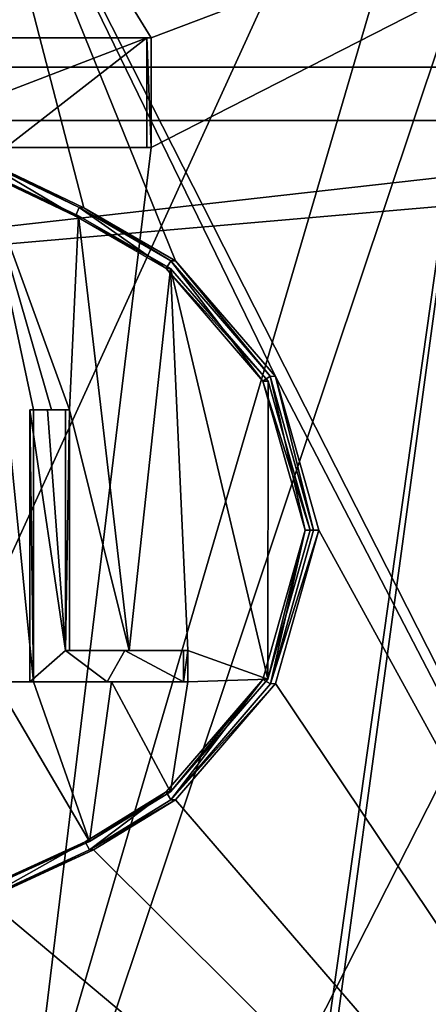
# Model space of a CAD drawing. Header units: millimetres. Extents: x -155 to 35, y -48 to 35.
# Tile 273 of 468: x -117.46 to -115.95, y -37.13 to -33.51. Entities that reach past the tile are written whole.
import ezdxf

# ---------------------------------------------------------------- set-up
doc = ezdxf.new("R2010")
doc.units = ezdxf.units.MM
doc.header["$LTSCALE"] = 65.185185
for name, color, linetype in [('1047', 7, 'CONTINUOUS'), ('1139', 7, 'CONTINUOUS'), ('1167', 7, 'CONTINUOUS'), ('1178', 7, 'CONTINUOUS'), ('1179', 7, 'CONTINUOUS'), ('1190', 7, 'CONTINUOUS'), ('1191', 7, 'CONTINUOUS'), ('1200', 7, 'CONTINUOUS'), ('1468', 7, 'CONTINUOUS'), ('1675', 7, 'CONTINUOUS'), ('2537', 7, 'CONTINUOUS'), ('2550', 7, 'CONTINUOUS'), ('2551', 7, 'CONTINUOUS'), ('2567', 7, 'CONTINUOUS'), ('2569', 7, 'CONTINUOUS'), ('2579', 7, 'CONTINUOUS'), ('65', 7, 'CONTINUOUS'), ('680', 7, 'CONTINUOUS'), ('705', 7, 'CONTINUOUS'), ('713', 7, 'CONTINUOUS'), ('716', 7, 'CONTINUOUS'), ('836', 7, 'CONTINUOUS'), ('854', 7, 'CONTINUOUS'), ('875', 7, 'CONTINUOUS'), ('881', 7, 'CONTINUOUS'), ('892', 7, 'CONTINUOUS'), ('894', 7, 'CONTINUOUS'), ('902', 7, 'CONTINUOUS'), ('972', 7, 'CONTINUOUS'), ('993', 7, 'CONTINUOUS')]:
    doc.layers.add(name, color=color, linetype=linetype)

msp = doc.modelspace()

# ---------------------------------------------------------------- linework, layer by layer
at = {"layer": '1047', "color": 7, "linetype": 'CONTINUOUS', "true_color": 0xe0f2ff}
for points in [[(-116.4078, -35.3859, 251.5382), (-116.5442, -35.9343, 251.6564), (-116.563, -35.935, 251.6211), (-116.4078, -35.3859, 251.5382)], [(-116.4078, -35.3859, 251.5382), (-116.3885, -35.3859, 251.5732), (-116.5442, -35.9343, 251.6564), (-116.4078, -35.3859, 251.5382)], [(-116.9024, -36.3479, 251.8305), (-116.919, -36.3479, 251.794), (-116.563, -35.935, 251.6211), (-116.9024, -36.3479, 251.8305)], [(-116.5442, -35.9343, 251.6564), (-116.9024, -36.3479, 251.8305), (-116.563, -35.935, 251.6211), (-116.5442, -35.9343, 251.6564)]]:
    msp.add_3dface(points, dxfattribs=at)
at = {"layer": '1139', "color": 7, "linetype": 'CONTINUOUS', "true_color": 0xe0f2ff}
for points in [[(-116.9896, -33.9788, 238.1744), (-117.4946, -33.9788, 237.9308), (-117.508, -33.9788, 237.9685), (-116.9896, -33.9788, 238.1744)], [(-116.9896, -33.9788, 238.1744), (-116.9734, -33.9788, 238.1378), (-117.4946, -33.9788, 237.9308), (-116.9896, -33.9788, 238.1744)]]:
    msp.add_3dface(points, dxfattribs=at)
at = {"layer": '1167', "color": 7, "linetype": 'CONTINUOUS', "true_color": 0xe0f2ff}
for points in [[(-117.2894, -35.8279, 251.9501), (-117.071, -35.8279, 251.8609), (-117.2749, -35.8279, 251.9874), (-117.2894, -35.8279, 251.9501)], [(-117.2749, -35.8279, 251.9874), (-117.071, -35.8279, 251.8609), (-117.0553, -35.8279, 251.8977), (-117.2749, -35.8279, 251.9874)], [(-117.071, -35.8279, 251.8609), (-116.8555, -35.8279, 251.7649), (-117.0553, -35.8279, 251.8977), (-117.071, -35.8279, 251.8609)], [(-116.8555, -35.8279, 251.7649), (-116.8387, -35.8279, 251.8012), (-117.0553, -35.8279, 251.8977), (-116.8555, -35.8279, 251.7649)]]:
    msp.add_3dface(points, dxfattribs=at)
at = {"layer": '1178', "color": 7, "linetype": 'CONTINUOUS', "true_color": 0xe0f2ff}
for points in [[(-116.9014, -34.3946, 251.786), (-116.5359, -34.8197, 251.6069), (-116.8848, -34.3946, 251.8224), (-116.9014, -34.3946, 251.786)], [(-116.8848, -34.3946, 251.8224), (-116.5359, -34.8197, 251.6069), (-116.517, -34.8203, 251.6422), (-116.8848, -34.3946, 251.8224)], [(-116.5359, -34.8197, 251.6069), (-116.3771, -35.3859, 251.5212), (-116.517, -34.8203, 251.6422), (-116.5359, -34.8197, 251.6069)], [(-116.3771, -35.3859, 251.5212), (-116.3577, -35.3859, 251.5562), (-116.517, -34.8203, 251.6422), (-116.3771, -35.3859, 251.5212)]]:
    msp.add_3dface(points, dxfattribs=at)
at = {"layer": '1179', "color": 7, "linetype": 'CONTINUOUS', "true_color": 0xe0f2ff}
for points in [[(-118.0403, -33.9788, 237.802), (-118.2782, -33.575, 237.7414), (-116.9896, -33.575, 238.1744), (-118.0403, -33.9788, 237.802)], [(-118.0403, -33.9788, 237.802), (-116.9896, -33.575, 238.1744), (-117.508, -33.9788, 237.9685), (-118.0403, -33.9788, 237.802)], [(-116.9896, -33.575, 238.1744), (-116.9896, -33.9788, 238.1744), (-117.508, -33.9788, 237.9685), (-116.9896, -33.575, 238.1744)]]:
    msp.add_3dface(points, dxfattribs=at)
at = {"layer": '1190', "color": 7, "linetype": 'CONTINUOUS', "true_color": 0xe0f2ff}
for points in [[(-116.8555, -35.8279, 251.7649), (-116.8555, -35.9432, 251.7649), (-116.8387, -35.8279, 251.8012), (-116.8555, -35.8279, 251.7649)], [(-116.8555, -35.9432, 251.7649), (-116.8387, -35.9432, 251.8012), (-116.8387, -35.8279, 251.8012), (-116.8555, -35.9432, 251.7649)]]:
    msp.add_3dface(points, dxfattribs=at)
at = {"layer": '1191', "color": 7, "linetype": 'CONTINUOUS', "true_color": 0xe0f2ff}
for points in [[(-117.4205, -35.9432, 251.9999), (-117.4205, -34.9432, 251.9999), (-117.4067, -35.9432, 252.0374), (-117.4205, -35.9432, 251.9999)], [(-117.4067, -35.9432, 252.0374), (-117.4205, -34.9432, 251.9999), (-117.4067, -34.9432, 252.0374), (-117.4067, -35.9432, 252.0374)]]:
    msp.add_3dface(points, dxfattribs=at)
at = {"layer": '1200', "color": 7, "linetype": 'CONTINUOUS', "true_color": 0xe0f2ff}
for points in [[(-117.5938, -34.0288, 252.0613), (-117.2382, -34.1991, 251.93), (-117.5809, -34.0288, 252.0991), (-117.5938, -34.0288, 252.0613)], [(-117.5809, -34.0288, 252.0991), (-117.2382, -34.1991, 251.93), (-117.2215, -34.2001, 251.9663), (-117.5809, -34.0288, 252.0991)], [(-117.2382, -34.1991, 251.93), (-116.9014, -34.3946, 251.786), (-117.2215, -34.2001, 251.9663), (-117.2382, -34.1991, 251.93)], [(-116.9014, -34.3946, 251.786), (-116.8848, -34.3946, 251.8224), (-117.2215, -34.2001, 251.9663), (-116.9014, -34.3946, 251.786)]]:
    msp.add_3dface(points, dxfattribs=at)
at = {"layer": '1468', "color": 7, "linetype": 'CONTINUOUS', "true_color": 0xe0f2ff}
for points in [[(-116.8848, -34.3946, 251.8224), (-116.517, -34.8203, 251.6422), (-117.6824, -32.425, 252.1329), (-116.8848, -34.3946, 251.8224)], [(-117.2215, -34.2001, 251.9663), (-116.8848, -34.3946, 251.8224), (-117.6824, -32.425, 252.1329), (-117.2215, -34.2001, 251.9663)], [(-117.6824, -32.425, 252.1329), (-116.517, -34.8203, 251.6422), (-113.9324, -39.8, 249.4084), (-117.6824, -32.425, 252.1329)], [(-117.5809, -34.0288, 252.0991), (-117.2215, -34.2001, 251.9663), (-117.6824, -32.425, 252.1329), (-117.5809, -34.0288, 252.0991)], [(-113.9324, -32.425, 249.4084), (-117.6824, -32.425, 252.1329), (-113.9324, -39.8, 249.4084), (-113.9324, -32.425, 249.4084)], [(-116.517, -34.8203, 251.6422), (-116.3577, -35.3859, 251.5562), (-113.9324, -39.8, 249.4084), (-116.517, -34.8203, 251.6422)], [(-116.3577, -35.3859, 251.5562), (-116.5163, -35.9502, 251.6418), (-113.9324, -39.8, 249.4084), (-116.3577, -35.3859, 251.5562)], [(-116.5163, -35.9502, 251.6418), (-116.8848, -36.3772, 251.8224), (-113.9324, -39.8, 249.4084), (-116.5163, -35.9502, 251.6418)], [(-116.8848, -36.3772, 251.8224), (-117.1856, -36.5621, 251.9519), (-113.9324, -39.8, 249.4084), (-116.8848, -36.3772, 251.8224)], [(-117.1856, -36.5621, 251.9519), (-117.5799, -36.743, 252.0988), (-113.9324, -39.8, 249.4084), (-117.1856, -36.5621, 251.9519)], [(-113.9324, -39.8, 249.4084), (-117.5799, -36.743, 252.0988), (-117.6824, -39.8, 252.1329), (-113.9324, -39.8, 249.4084)]]:
    msp.add_3dface(points, dxfattribs=at)
at = {"layer": '1675', "color": 7, "linetype": 'CONTINUOUS', "true_color": 0xe0f2ff}
for points in [[(-116.9734, -33.575, 238.1378), (-118.269, -33.575, 237.7025), (-117.6824, -32.425, 237.8671), (-116.9734, -33.575, 238.1378)], [(-116.9734, -33.575, 238.1378), (-117.6824, -32.425, 237.8671), (-113.9324, -32.425, 240.5916), (-116.9734, -33.575, 238.1378)], [(-116.9734, -33.9788, 238.1378), (-113.9324, -32.425, 240.5916), (-117.6824, -39.8, 237.8671), (-116.9734, -33.9788, 238.1378)], [(-113.9324, -32.425, 240.5916), (-113.9324, -39.8, 240.5916), (-117.6824, -39.8, 237.8671), (-113.9324, -32.425, 240.5916)], [(-116.9734, -33.9788, 238.1378), (-116.9734, -33.575, 238.1378), (-113.9324, -32.425, 240.5916), (-116.9734, -33.9788, 238.1378)], [(-117.4946, -33.9788, 237.9308), (-116.9734, -33.9788, 238.1378), (-117.6824, -39.8, 237.8671), (-117.4946, -33.9788, 237.9308)]]:
    msp.add_3dface(points, dxfattribs=at)
at = {"layer": '2537', "linetype": 'CONTINUOUS'}
for points in [[(-114.8277, -7.1191), (-120, -8.7997), (-112.3095, -33.6832), (-114.8277, -7.1191)], [(-112.3095, -33.6832), (-120, -8.7997), (-120, -34.55), (-112.3095, -33.6832)]]:
    msp.add_3dface(points, dxfattribs=at)
at = {"layer": '2550', "linetype": 'CONTINUOUS'}
for points in [[(-127.7326, -33.8787, -6.8), (-112.2674, -33.8787, -6.8), (-127.7326, -33.8787, -0.2), (-127.7326, -33.8787, -6.8)], [(-127.7326, -33.8787, -0.2), (-112.2674, -33.8787, -6.8), (-112.2674, -33.8787, -0.2), (-127.7326, -33.8787, -0.2)]]:
    msp.add_3dface(points, dxfattribs=at)
at = {"layer": '2551', "linetype": 'CONTINUOUS'}
for points in [[(-127.6905, -33.6832, -7), (-134.9951, -31.1264, -7), (-112.3095, -33.6832, -7), (-127.6905, -33.6832, -7)], [(-112.3095, -33.6832, -7), (-134.9951, -31.1264, -7), (-120, -32.7, -7), (-112.3095, -33.6832, -7)], [(-112.7214, -31.8796, -7), (-112.3095, -33.6832, -7), (-120, -32.7, -7), (-112.7214, -31.8796, -7)], [(-120, -34.55, -7), (-127.6905, -33.6832, -7), (-112.3095, -33.6832, -7), (-120, -34.55, -7)]]:
    msp.add_3dface(points, dxfattribs=at)
at = {"layer": '2567', "linetype": 'CONTINUOUS'}
for points in [[(-112.3095, -33.6832), (-120, -34.55), (-112.2674, -33.8787, -0.2), (-112.3095, -33.6832)], [(-120, -34.55), (-127.7326, -33.8787, -0.2), (-112.2674, -33.8787, -0.2), (-120, -34.55)]]:
    msp.add_3dface(points, dxfattribs=at)
at = {"layer": '2569', "linetype": 'CONTINUOUS'}
for points in [[(-112.2674, -33.8787, -6.8), (-120, -34.55, -7), (-112.3095, -33.6832, -7), (-112.2674, -33.8787, -6.8)], [(-112.2674, -33.8787, -6.8), (-127.7326, -33.8787, -6.8), (-120, -34.55, -7), (-112.2674, -33.8787, -6.8)]]:
    msp.add_3dface(points, dxfattribs=at)
at = {"layer": '2579', "color": 7, "linetype": 'CONTINUOUS', "true_color": 0xf5e085}
for points in [[(-115.4448, -31, 238.73), (-120, -31, 237.25), (-116.791, -40.5406, 237.9456), (-115.4448, -31, 238.73)], [(-120, -31, 237.25), (-118.3561, -40.5059, 237.4264), (-116.791, -40.5406, 237.9456), (-120, -31, 237.25)], [(-120, -31, 252.75), (-115.4448, -31, 251.27), (-120, -40.9725, 252.75), (-120, -31, 252.75)], [(-120, -40.9725, 252.75), (-115.4448, -31, 251.27), (-118.3606, -40.9392, 252.5746), (-120, -40.9725, 252.75)], [(-115.4448, -31, 251.27), (-116.7946, -40.9045, 252.056), (-118.3606, -40.9392, 252.5746), (-115.4448, -31, 251.27)], [(-115.4448, -31, 251.27), (-115.3745, -40.8701, 251.2183), (-116.7946, -40.9045, 252.056), (-115.4448, -31, 251.27)], [(-115.4448, -31, 238.73), (-116.791, -40.5406, 237.9456), (-115.3714, -40.575, 238.784), (-115.4448, -31, 238.73)]]:
    msp.add_3dface(points, dxfattribs=at)
at = {"layer": '65', "color": 7, "linetype": 'CONTINUOUS', "true_color": 0xe0f2ff}
for points in [[(-114.7099, -30, 252.2812), (-120, -30, 254), (-114.7099, -45.7997, 252.2811), (-114.7099, -30, 252.2812)], [(-120, -30, 254), (-120, -45.8, 254), (-114.7099, -45.7997, 252.2811), (-120, -30, 254)], [(-120, -30, 236), (-114.7099, -30, 237.7188), (-120, -45.8, 236), (-120, -30, 236)], [(-120, -45.8, 236), (-114.7099, -30, 237.7188), (-114.7099, -45.7997, 237.7188), (-120, -45.8, 236)]]:
    msp.add_3dface(points, dxfattribs=at)
at = {"layer": '680', "color": 7, "linetype": 'CONTINUOUS', "true_color": 0xe0f2ff}
for points in [[(-116.919, -36.3479, 251.794), (-117.2013, -36.5314, 251.9583), (-117.2166, -36.5316, 251.9213), (-116.919, -36.3479, 251.794)], [(-116.9024, -36.3479, 251.8305), (-117.2013, -36.5314, 251.9583), (-116.919, -36.3479, 251.794), (-116.9024, -36.3479, 251.8305)], [(-117.5943, -36.7102, 252.1037), (-117.6071, -36.7102, 252.0658), (-117.2166, -36.5316, 251.9213), (-117.5943, -36.7102, 252.1037)], [(-117.2013, -36.5314, 251.9583), (-117.5943, -36.7102, 252.1037), (-117.2166, -36.5316, 251.9213), (-117.2013, -36.5314, 251.9583)]]:
    msp.add_3dface(points, dxfattribs=at)
at = {"layer": '705', "color": 7, "linetype": 'CONTINUOUS', "true_color": 0xe0f2ff}
for points in [[(-117.4205, -34.9432, 251.9999), (-117.4205, -35.9432, 251.9999), (-117.2894, -35.8279, 251.9501), (-117.4205, -34.9432, 251.9999)], [(-117.3549, -34.9432, 251.9753), (-117.4205, -34.9432, 251.9999), (-117.2894, -35.8279, 251.9501), (-117.3549, -34.9432, 251.9753)], [(-117.2894, -34.9432, 251.9501), (-117.3549, -34.9432, 251.9753), (-117.2894, -35.8279, 251.9501), (-117.2894, -34.9432, 251.9501)], [(-117.4205, -35.9432, 251.9999), (-117.1356, -35.9432, 251.8882), (-117.2894, -35.8279, 251.9501), (-117.4205, -35.9432, 251.9999)], [(-117.2894, -35.8279, 251.9501), (-117.1356, -35.9432, 251.8882), (-117.071, -35.8279, 251.8609), (-117.2894, -35.8279, 251.9501)], [(-117.1356, -35.9432, 251.8882), (-116.8555, -35.9432, 251.7649), (-117.071, -35.8279, 251.8609), (-117.1356, -35.9432, 251.8882)], [(-117.071, -35.8279, 251.8609), (-116.8555, -35.9432, 251.7649), (-116.8555, -35.8279, 251.7649), (-117.071, -35.8279, 251.8609)]]:
    msp.add_3dface(points, dxfattribs=at)
at = {"layer": '713', "color": 7, "linetype": 'CONTINUOUS', "true_color": 0xe0f2ff}
for points in [[(-116.9024, -34.4239, 251.8305), (-116.544, -34.8379, 251.6563), (-116.919, -34.4239, 251.794), (-116.9024, -34.4239, 251.8305)], [(-116.919, -34.4239, 251.794), (-116.544, -34.8379, 251.6563), (-116.5627, -34.8373, 251.6209), (-116.919, -34.4239, 251.794)], [(-116.544, -34.8379, 251.6563), (-116.3885, -35.3859, 251.5732), (-116.5627, -34.8373, 251.6209), (-116.544, -34.8379, 251.6563)], [(-116.5627, -34.8373, 251.6209), (-116.3885, -35.3859, 251.5732), (-116.4078, -35.3859, 251.5382), (-116.5627, -34.8373, 251.6209)]]:
    msp.add_3dface(points, dxfattribs=at)
at = {"layer": '716', "color": 7, "linetype": 'CONTINUOUS', "true_color": 0xe0f2ff}
for points in [[(-117.2894, -34.9432, 251.9501), (-117.2894, -35.8279, 251.9501), (-117.2749, -34.9432, 251.9874), (-117.2894, -34.9432, 251.9501)], [(-117.2749, -34.9432, 251.9874), (-117.2894, -35.8279, 251.9501), (-117.2749, -35.8279, 251.9874), (-117.2749, -34.9432, 251.9874)]]:
    msp.add_3dface(points, dxfattribs=at)
at = {"layer": '836', "color": 7, "linetype": 'CONTINUOUS', "true_color": 0xe0f2ff}
for points in [[(-117.1356, -35.9432, 251.8882), (-117.4205, -35.9432, 251.9999), (-117.4067, -35.9432, 252.0374), (-117.1356, -35.9432, 251.8882)], [(-117.1203, -35.9432, 251.9251), (-117.1356, -35.9432, 251.8882), (-117.4067, -35.9432, 252.0374), (-117.1203, -35.9432, 251.9251)], [(-116.8555, -35.9432, 251.7649), (-117.1356, -35.9432, 251.8882), (-117.1203, -35.9432, 251.9251), (-116.8555, -35.9432, 251.7649)], [(-116.8387, -35.9432, 251.8012), (-116.8555, -35.9432, 251.7649), (-117.1203, -35.9432, 251.9251), (-116.8387, -35.9432, 251.8012)]]:
    msp.add_3dface(points, dxfattribs=at)
at = {"layer": '854', "color": 7, "linetype": 'CONTINUOUS', "true_color": 0xe0f2ff}
for points in [[(-118.2782, -33.575, 237.7414), (-118.269, -33.575, 237.7025), (-116.9896, -33.575, 238.1744), (-118.2782, -33.575, 237.7414)], [(-118.269, -33.575, 237.7025), (-116.9734, -33.575, 238.1378), (-116.9896, -33.575, 238.1744), (-118.269, -33.575, 237.7025)]]:
    msp.add_3dface(points, dxfattribs=at)
at = {"layer": '875', "color": 7, "linetype": 'CONTINUOUS', "true_color": 0xe0f2ff}
for points in [[(-117.608, -34.0615, 252.0661), (-117.5952, -34.0615, 252.104), (-117.2409, -34.2294, 251.9741), (-117.608, -34.0615, 252.0661)], [(-117.2522, -34.2312, 251.9355), (-117.608, -34.0615, 252.0661), (-117.2409, -34.2294, 251.9741), (-117.2522, -34.2312, 251.9355)], [(-116.9024, -34.4239, 251.8305), (-117.2522, -34.2312, 251.9355), (-117.2409, -34.2294, 251.9741), (-116.9024, -34.4239, 251.8305)], [(-116.9024, -34.4239, 251.8305), (-116.919, -34.4239, 251.794), (-117.2522, -34.2312, 251.9355), (-116.9024, -34.4239, 251.8305)]]:
    msp.add_3dface(points, dxfattribs=at)
at = {"layer": '881', "color": 7, "linetype": 'CONTINUOUS', "true_color": 0xe0f2ff}
for points in [[(-117.5469, -35.9432, 252.0875), (-117.4067, -35.9432, 252.0374), (-117.5952, -34.0615, 252.104), (-117.5469, -35.9432, 252.0875)], [(-117.5952, -34.0615, 252.104), (-117.2749, -34.9432, 251.9874), (-117.2409, -34.2294, 251.9741), (-117.5952, -34.0615, 252.104)], [(-117.2749, -34.9432, 251.9874), (-117.5952, -34.0615, 252.104), (-117.3407, -34.9432, 252.0127), (-117.2749, -34.9432, 251.9874)], [(-117.5952, -34.0615, 252.104), (-117.4067, -35.9432, 252.0374), (-117.4067, -34.9432, 252.0374), (-117.5952, -34.0615, 252.104)], [(-117.3407, -34.9432, 252.0127), (-117.5952, -34.0615, 252.104), (-117.4067, -34.9432, 252.0374), (-117.3407, -34.9432, 252.0127)], [(-117.2409, -34.2294, 251.9741), (-117.2749, -34.9432, 251.9874), (-117.0553, -35.8279, 251.8977), (-117.2409, -34.2294, 251.9741)], [(-116.9024, -34.4239, 251.8305), (-117.2409, -34.2294, 251.9741), (-117.0553, -35.8279, 251.8977), (-116.9024, -34.4239, 251.8305)], [(-116.8387, -35.8279, 251.8012), (-116.9024, -34.4239, 251.8305), (-117.0553, -35.8279, 251.8977), (-116.8387, -35.8279, 251.8012)], [(-116.544, -34.8379, 251.6563), (-116.9024, -34.4239, 251.8305), (-116.5442, -35.9343, 251.6564), (-116.544, -34.8379, 251.6563)], [(-116.5442, -35.9343, 251.6564), (-116.9024, -34.4239, 251.8305), (-116.8387, -35.8279, 251.8012), (-116.5442, -35.9343, 251.6564)], [(-116.3885, -35.3859, 251.5732), (-116.544, -34.8379, 251.6563), (-116.5442, -35.9343, 251.6564), (-116.3885, -35.3859, 251.5732)], [(-117.2749, -34.9432, 251.9874), (-117.2749, -35.8279, 251.9874), (-117.0553, -35.8279, 251.8977), (-117.2749, -34.9432, 251.9874)], [(-116.8387, -35.9432, 251.8012), (-116.5442, -35.9343, 251.6564), (-116.8387, -35.8279, 251.8012), (-116.8387, -35.9432, 251.8012)], [(-117.5469, -35.9432, 252.0875), (-117.5943, -36.7102, 252.1037), (-117.2013, -36.5314, 251.9583), (-117.5469, -35.9432, 252.0875)], [(-117.5469, -35.9432, 252.0875), (-117.2013, -36.5314, 251.9583), (-117.4067, -35.9432, 252.0374), (-117.5469, -35.9432, 252.0875)], [(-117.2013, -36.5314, 251.9583), (-117.1203, -35.9432, 251.9251), (-117.4067, -35.9432, 252.0374), (-117.2013, -36.5314, 251.9583)], [(-117.2013, -36.5314, 251.9583), (-116.9024, -36.3479, 251.8305), (-117.1203, -35.9432, 251.9251), (-117.2013, -36.5314, 251.9583)], [(-116.9024, -36.3479, 251.8305), (-116.8387, -35.9432, 251.8012), (-117.1203, -35.9432, 251.9251), (-116.9024, -36.3479, 251.8305)], [(-116.8387, -35.9432, 251.8012), (-116.9024, -36.3479, 251.8305), (-116.5442, -35.9343, 251.6564), (-116.8387, -35.9432, 251.8012)]]:
    msp.add_3dface(points, dxfattribs=at)
at = {"layer": '892', "color": 7, "linetype": 'CONTINUOUS', "true_color": 0xe0f2ff}
for points in [[(-117.608, -34.0615, 252.0661), (-117.2522, -34.2312, 251.9355), (-117.5938, -34.0288, 252.0613), (-117.608, -34.0615, 252.0661)], [(-117.5938, -34.0288, 252.0613), (-117.2522, -34.2312, 251.9355), (-117.2382, -34.1991, 251.93), (-117.5938, -34.0288, 252.0613)], [(-117.2522, -34.2312, 251.9355), (-116.919, -34.4239, 251.794), (-117.2382, -34.1991, 251.93), (-117.2522, -34.2312, 251.9355)], [(-116.919, -34.4239, 251.794), (-116.9014, -34.3946, 251.786), (-117.2382, -34.1991, 251.93), (-116.919, -34.4239, 251.794)], [(-116.919, -34.4239, 251.794), (-116.5627, -34.8373, 251.6209), (-116.9014, -34.3946, 251.786), (-116.919, -34.4239, 251.794)], [(-116.9014, -34.3946, 251.786), (-116.5627, -34.8373, 251.6209), (-116.5359, -34.8197, 251.6069), (-116.9014, -34.3946, 251.786)], [(-116.5627, -34.8373, 251.6209), (-116.4078, -35.3859, 251.5382), (-116.5359, -34.8197, 251.6069), (-116.5627, -34.8373, 251.6209)], [(-116.5359, -34.8197, 251.6069), (-116.4078, -35.3859, 251.5382), (-116.3771, -35.3859, 251.5212), (-116.5359, -34.8197, 251.6069)], [(-116.5352, -35.9508, 251.6066), (-116.4078, -35.3859, 251.5382), (-116.563, -35.935, 251.6211), (-116.5352, -35.9508, 251.6066)], [(-116.3771, -35.3859, 251.5212), (-116.4078, -35.3859, 251.5382), (-116.5352, -35.9508, 251.6066), (-116.3771, -35.3859, 251.5212)], [(-116.919, -36.3479, 251.794), (-116.9014, -36.3772, 251.786), (-116.563, -35.935, 251.6211), (-116.919, -36.3479, 251.794)], [(-116.9014, -36.3772, 251.786), (-116.5352, -35.9508, 251.6066), (-116.563, -35.935, 251.6211), (-116.9014, -36.3772, 251.786)], [(-116.919, -36.3479, 251.794), (-117.2166, -36.5316, 251.9213), (-117.2002, -36.5619, 251.9147), (-116.919, -36.3479, 251.794)], [(-116.9014, -36.3772, 251.786), (-116.919, -36.3479, 251.794), (-117.2002, -36.5619, 251.9147), (-116.9014, -36.3772, 251.786)], [(-117.2166, -36.5316, 251.9213), (-117.6071, -36.7102, 252.0658), (-117.5928, -36.743, 252.0609), (-117.2166, -36.5316, 251.9213)], [(-117.2002, -36.5619, 251.9147), (-117.2166, -36.5316, 251.9213), (-117.5928, -36.743, 252.0609), (-117.2002, -36.5619, 251.9147)]]:
    msp.add_3dface(points, dxfattribs=at)
at = {"layer": '894', "color": 7, "linetype": 'CONTINUOUS', "true_color": 0xe0f2ff}
for points in [[(-116.3771, -35.3859, 251.5212), (-116.5352, -35.9508, 251.6066), (-116.3577, -35.3859, 251.5562), (-116.3771, -35.3859, 251.5212)], [(-116.3577, -35.3859, 251.5562), (-116.5352, -35.9508, 251.6066), (-116.5163, -35.9502, 251.6418), (-116.3577, -35.3859, 251.5562)], [(-116.5352, -35.9508, 251.6066), (-116.9014, -36.3772, 251.786), (-116.5163, -35.9502, 251.6418), (-116.5352, -35.9508, 251.6066)], [(-116.5163, -35.9502, 251.6418), (-116.9014, -36.3772, 251.786), (-116.8848, -36.3772, 251.8224), (-116.5163, -35.9502, 251.6418)]]:
    msp.add_3dface(points, dxfattribs=at)
at = {"layer": '902', "color": 7, "linetype": 'CONTINUOUS', "true_color": 0xe0f2ff}
for points in [[(-116.9014, -36.3772, 251.786), (-117.2002, -36.5619, 251.9147), (-116.8848, -36.3772, 251.8224), (-116.9014, -36.3772, 251.786)], [(-116.8848, -36.3772, 251.8224), (-117.2002, -36.5619, 251.9147), (-117.1856, -36.5621, 251.9519), (-116.8848, -36.3772, 251.8224)], [(-117.2002, -36.5619, 251.9147), (-117.5928, -36.743, 252.0609), (-117.1856, -36.5621, 251.9519), (-117.2002, -36.5619, 251.9147)], [(-117.5928, -36.743, 252.0609), (-117.5799, -36.743, 252.0988), (-117.1856, -36.5621, 251.9519), (-117.5928, -36.743, 252.0609)]]:
    msp.add_3dface(points, dxfattribs=at)
at = {"layer": '972', "color": 7, "linetype": 'CONTINUOUS', "true_color": 0xe0f2ff}
for points in [[(-117.4205, -34.9432, 251.9999), (-117.3549, -34.9432, 251.9753), (-117.4067, -34.9432, 252.0374), (-117.4205, -34.9432, 251.9999)], [(-117.3549, -34.9432, 251.9753), (-117.3407, -34.9432, 252.0127), (-117.4067, -34.9432, 252.0374), (-117.3549, -34.9432, 251.9753)], [(-117.3549, -34.9432, 251.9753), (-117.2894, -34.9432, 251.9501), (-117.3407, -34.9432, 252.0127), (-117.3549, -34.9432, 251.9753)], [(-117.2894, -34.9432, 251.9501), (-117.2749, -34.9432, 251.9874), (-117.3407, -34.9432, 252.0127), (-117.2894, -34.9432, 251.9501)]]:
    msp.add_3dface(points, dxfattribs=at)
at = {"layer": '993', "color": 7, "linetype": 'CONTINUOUS', "true_color": 0xe0f2ff}
for points in [[(-116.9896, -33.575, 238.1744), (-116.9734, -33.575, 238.1378), (-116.9734, -33.9788, 238.1378), (-116.9896, -33.575, 238.1744)], [(-116.9896, -33.9788, 238.1744), (-116.9896, -33.575, 238.1744), (-116.9734, -33.9788, 238.1378), (-116.9896, -33.9788, 238.1744)]]:
    msp.add_3dface(points, dxfattribs=at)

doc.saveas('drawing.dxf')
